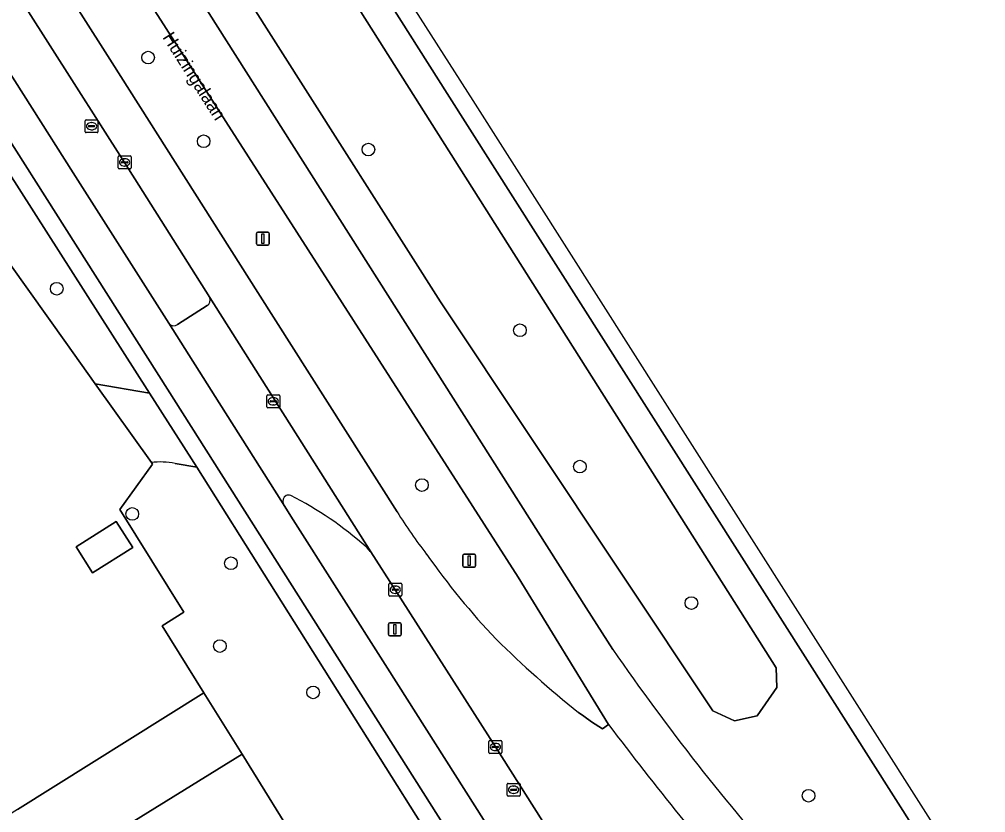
# Model space of a CAD drawing. Extents: x 158835 to 160077, y 386387 to 387778.
# Drawn here: x 159949.7 to 160024.5, y 387412.4 to 387473.7 of the extents above; entities that cross this region are included whole.
import ezdxf

# ---------------------------------------------------------------- set-up
doc = ezdxf.new("R2010")
doc.units = 0
for name, color, linetype in [('IMGEO_Berm_groen', 7, 'Continuous'), ('IMGEO_Boom', 7, 'Continuous'), ('IMGEO_Fietspad_gesloten', 7, 'Continuous'), ('IMGEO_Groenvoorziening', 7, 'Continuous'), ('IMGEO_Hek', 7, 'Continuous'), ('IMGEO_Kolk', 7, 'Continuous'), ('IMGEO_Lage_trafo', 7, 'Continuous'), ('IMGEO_Lichtmast', 7, 'Continuous'), ('IMGEO_Openbare_ruimte_label', 7, 'Continuous'), ('IMGEO_OVBaan_gesloten', 7, 'Continuous'), ('IMGEO_Pand', 7, 'Continuous'), ('IMGEO_Parkeervlak_open', 7, 'Continuous'), ('IMGEO_Rijbaan_regionaal_gesloten', 7, 'Continuous'), ('IMGEO_Rioolput', 7, 'Continuous'), ('IMGEO_Verkeersbordpaal', 7, 'Continuous'), ('IMGEO_Voetpad_open', 7, 'Continuous')]:
    doc.layers.add(name, color=color, linetype=linetype)

msp = doc.modelspace()

# ---------------------------------------------------------------- linework, layer by layer
at = {"layer": 'IMGEO_Berm_groen'}
for points in [[(159982.839, 387468.004), (159925.201, 387558.835), (159914.835, 387552.102), (159961.375, 387479.006), (159993.593, 387428.222), (159995.652, 387425.017)], [(159928.142, 387525.064), (159927.711, 387524.786), (159927.999, 387524.339), (159925.858, 387522.953), (159909.826, 387548.201), (159908.183, 387547.156), (159910.185, 387544.003), (159921.749, 387525.789), (159933.986, 387506.515), (159945.64, 387488.16), (159954.354, 387474.435), (159956.936, 387470.369), (159968.199, 387452.632), (159978.979, 387435.656)], [(159934.388, 387499.699), (159924.487, 387515.271), (159911.354, 387535.918), (159905.354, 387545.342), (159902.234, 387543.33), (159910.392, 387530.452), (159921.311, 387513.215), (159921.347, 387513.159), (159932.635, 387495.381), (159944.372, 387476.895), (159953.906, 387461.881), (159961.3, 387450.236)], [(159992.992, 387420.139), (159993.414, 387419.859), (159993.995, 387419.408), (159994.866, 387418.862), (159995.325, 387419.211), (159988.332, 387430.605), (159958.481, 387477.151), (159928.142, 387525.064)], [(159964.491, 387452.236), (159957.887, 387462.681), (159946.364, 387480.754), (159934.388, 387499.699)], [(160063.651, 387340.097), (160063.036, 387341.067), (160034.536, 387386.485), (160032.107, 387390.411), (160022.635, 387405.421), (159982.839, 387468.004)], [(159961.988, 387450.15), (159964.266, 387451.605)], [(159970.154, 387436.277), (159970.759, 387435.328), (159978.228, 387423.557), (160001.349, 387387.118), (160036.467, 387331.772), (160037.444, 387330.224), (160037.55, 387329.807), (160038.963, 387324.427)], [(159998.38, 387398.851), (159995.059, 387404.102), (159986.57, 387417.471), (159978.826, 387429.629), (159976.931, 387432.556)]]:
    msp.add_lwpolyline(points, dxfattribs=at)
for points in [[(159925.984, 387553.55), (159924.066, 387555.019), (159921.944, 387554.652), (159919.863, 387552.693), (159920.353, 387549.511), (159921.985, 387546.777), (159982.336, 387451.905), (160003.378, 387420.271), (160005.065, 387419.505), (160006.819, 387419.872), (160008.329, 387422.076), (160008.288, 387423.586)], [(159925.984, 387553.55), (160008.288, 387423.586), (160008.329, 387422.076), (160006.819, 387419.872), (160005.065, 387419.505), (160003.378, 387420.271), (159982.336, 387451.905), (159921.985, 387546.777), (159920.353, 387549.511), (159919.863, 387552.693), (159921.944, 387554.652), (159924.066, 387555.019)]]:
    msp.add_lwpolyline(points, close=True, dxfattribs=at)
for centre, radius, start, end in [((159963.973, 387452.065), 0.545, 302.46838, 18.2815), ((159961.687, 387450.539), 0.492, 218.04796, 307.70201), ((159970.674, 387436.462), 0.552, 122.43294, 199.59181), ((159970.555, 387435.967), 0.977, 78.95253, 100.41786), ((159957.899, 387411.847), 28.176, 48.51552, 62.88202), ((160009.107, 387454.084), 35.317, 211.45236, 217.93976), ((159979.068, 387434.896), 3.169, 217.7731, 227.59795), ((160028.837, 387465.829), 58.169, 215.11335, 223.4873), ((160047.039, 387487.274), 86.187, 225.5039, 231.16417), ((160147.786, 387530.209), 184.959, 214.66175, 221.52658)]:
    msp.add_arc(centre, radius, start, end, dxfattribs=at)
at = {"layer": 'IMGEO_Boom'}
for centre in [(159959.71, 387470.791), (159964.004, 387464.32), (159976.747, 387463.677), (159952.641, 387452.91), (159988.471, 387449.7), (159993.104, 387439.158), (159980.885, 387437.73), (159958.476, 387435.494), (159966.111, 387431.676), (160001.733, 387428.599), (159965.256, 387425.277), (159972.473, 387421.688), (160010.792, 387413.7)]:
    msp.add_circle(centre, 0.489, dxfattribs=at)
at = {"layer": 'IMGEO_Fietspad_gesloten'}
msp.add_lwpolyline([(159965.2, 387444.088), (159961.3, 387450.236), (159953.906, 387461.881), (159944.372, 387476.895), (159932.635, 387495.381), (159921.347, 387513.159), (159921.311, 387513.215), (159910.392, 387530.452), (159902.234, 387543.33), (159901.736, 387544.116), (159901.061, 387545.182), (159900.63, 387545.863), (159898.27, 387544.32), (159918.848, 387511.897), (159961.204, 387445.139), (160034.82, 387329.041), (160034.889, 387329.047), (160037.55, 387329.807), (160037.444, 387330.224), (160036.467, 387331.772), (160001.349, 387387.118), (159978.228, 387423.557), (159970.759, 387435.328), (159970.154, 387436.277)], close=True, dxfattribs=at)
at = {"layer": 'IMGEO_Groenvoorziening'}
for points in [[(159882.169, 387555.726), (159882.415, 387555.339), (159882.739, 387555.546), (159911.402, 387510.15), (159915.83, 387503.015), (159918.354, 387504.581), (159921.412, 387499.653), (159918.889, 387498.087), (159942.125, 387460.649), (159944.622, 387460.943), (159953.33, 387448.753), (159955.62, 387445.547), (159959.827, 387444.825), (159927.044, 387496.188), (159924.981, 387499.436), (159921.068, 387505.6)], [(159959.957, 387439.475), (159960.055, 387439.338), (159957.523, 387435.839), (159962.48, 387427.89), (159960.785, 387426.83), (159964.024, 387421.647), (159966.98, 387416.918), (160000, 387363.506), (160011.695, 387344.589), (160025.117, 387323.325), (160010.612, 387313.751), (160007.534, 387311.883), (160010.346, 387307.498), (160031.507, 387320.956), (160023.418, 387333.739), (160028.154, 387336.779), (159995.22, 387388.73), (159991.715, 387394.26), (159963.47, 387439.118)], [(159963.47, 387439.118), (159961.793, 387439.393)]]:
    msp.add_lwpolyline(points, dxfattribs=at)
msp.add_arc((159960.626, 387433.852), 5.662, 78.10336, 96.78211, dxfattribs=at)
at = {"layer": 'IMGEO_Hek'}
for points in [[(159953.33, 387448.753), (159944.622, 387460.943), (159942.125, 387460.649)], [(159955.62, 387445.547), (159953.33, 387448.753)], [(159959.957, 387439.475), (159955.62, 387445.547)], [(159957.523, 387435.839), (159960.055, 387439.338), (159959.957, 387439.475)], [(159957.523, 387435.839), (159962.48, 387427.89), (159960.785, 387426.83)], [(159964.024, 387421.647), (159960.785, 387426.83)], [(159966.98, 387416.918), (159964.024, 387421.647)]]:
    msp.add_lwpolyline(points, dxfattribs=at)
at = {"layer": 'IMGEO_Kolk'}
for p, q in [((159957.386, 387462.255), (159957.386, 387463.107)), ((159957.461, 387463.181), (159958.313, 387463.181)), ((159957.874, 387462.961), (159957.899, 387462.961)), ((159958.387, 387463.107), (159958.387, 387462.255)), ((159958.313, 387462.181), (159957.461, 387462.181)), ((159957.645, 387462.675), (159957.645, 387462.687)), ((159958.083, 387462.638), (159957.685, 387462.638)), ((159957.688, 387462.724), (159958.086, 387462.724)), ((159957.897, 387462.401), (159957.872, 387462.401)), ((159958.129, 387462.687), (159958.129, 387462.675)), ((159968.885, 387443.782), (159968.885, 387444.634)), ((159968.96, 387444.708), (159969.812, 387444.708)), ((159969.144, 387444.202), (159969.144, 387444.214)), ((159969.582, 387444.165), (159969.184, 387444.165)), ((159969.187, 387444.251), (159969.585, 387444.251)), ((159969.373, 387444.488), (159969.398, 387444.488)), ((159969.628, 387444.214), (159969.628, 387444.202)), ((159969.886, 387444.634), (159969.886, 387443.782)), ((159969.812, 387443.708), (159968.96, 387443.708)), ((159969.396, 387443.928), (159969.371, 387443.928)), ((159978.325, 387429.203), (159978.325, 387430.055)), ((159978.4, 387430.129), (159979.252, 387430.129)), ((159979.326, 387430.055), (159979.326, 387429.203)), ((159978.584, 387429.623), (159978.584, 387429.635)), ((159979.022, 387429.586), (159978.624, 387429.586)), ((159978.627, 387429.672), (159979.025, 387429.672)), ((159978.836, 387429.349), (159978.811, 387429.349)), ((159978.813, 387429.909), (159978.838, 387429.909)), ((159979.068, 387429.635), (159979.068, 387429.623)), ((159979.252, 387429.129), (159978.4, 387429.129)), ((159986.069, 387417.045), (159986.069, 387417.897)), ((159986.144, 387417.971), (159986.996, 387417.971)), ((159986.328, 387417.465), (159986.328, 387417.477)), ((159986.766, 387417.428), (159986.368, 387417.428)), ((159986.371, 387417.514), (159986.769, 387417.514)), ((159986.557, 387417.751), (159986.582, 387417.751)), ((159986.812, 387417.477), (159986.812, 387417.465)), ((159987.07, 387417.897), (159987.07, 387417.045)), ((159986.996, 387416.971), (159986.144, 387416.971)), ((159986.58, 387417.191), (159986.555, 387417.191))]:
    msp.add_line(p, q, dxfattribs=at)
for points in [[(159957.386, 387462.255), (159957.386, 387463.107)], [(159957.461, 387463.181), (159958.313, 387463.181)], [(159958.387, 387463.107), (159958.387, 387462.255)], [(159958.313, 387462.181), (159957.461, 387462.181)], [(159968.885, 387443.782), (159968.885, 387444.634)], [(159968.96, 387444.708), (159969.812, 387444.708)], [(159969.886, 387444.634), (159969.886, 387443.782)], [(159969.812, 387443.708), (159968.96, 387443.708)], [(159978.325, 387429.203), (159978.325, 387430.055)], [(159978.4, 387430.129), (159979.252, 387430.129)], [(159979.326, 387430.055), (159979.326, 387429.203)], [(159979.252, 387429.129), (159978.4, 387429.129)], [(159986.069, 387417.045), (159986.069, 387417.897)], [(159986.144, 387417.971), (159986.996, 387417.971)], [(159987.07, 387417.897), (159987.07, 387417.045)], [(159986.996, 387416.971), (159986.144, 387416.971)]]:
    msp.add_lwpolyline(points, dxfattribs=at)
for centre, radius, start, end in [((159957.463, 387463.105), 0.0765, 91.55205, 178.44795), ((159957.463, 387463.105), 0.0765, 91.55205, 178.44795), ((159958.311, 387463.105), 0.0765, 1.55205, 88.44795), ((159958.311, 387463.105), 0.0765, 1.55205, 88.44795), ((159957.463, 387462.257), 0.0765, 181.55205, 268.44795), ((159957.463, 387462.257), 0.0765, 181.55205, 268.44795), ((159957.685, 387462.684), 0.0403, 85.87752, 175.75265), ((159957.682, 387462.674), 0.0366, 178.93798, 274.71019), ((159958.086, 387462.681), 0.043, 264.86636, 352.45326), ((159958.09, 387462.686), 0.0386, 1.73085, 96.63898), ((159958.311, 387462.257), 0.0765, 271.55205, 358.44795), ((159958.311, 387462.257), 0.0765, 271.55205, 358.44795), ((159968.962, 387444.632), 0.0765, 91.55205, 178.44795), ((159968.962, 387444.632), 0.0765, 91.55205, 178.44795), ((159969.184, 387444.211), 0.0403, 85.87752, 175.75265), ((159969.181, 387444.201), 0.0366, 178.93798, 274.71019), ((159969.585, 387444.208), 0.043, 264.86636, 352.45326), ((159969.589, 387444.213), 0.0386, 1.73085, 96.63898), ((159969.81, 387444.632), 0.0765, 1.55205, 88.44795), ((159969.81, 387444.632), 0.0765, 1.55205, 88.44795), ((159968.962, 387443.784), 0.0765, 181.55205, 268.44795), ((159968.962, 387443.784), 0.0765, 181.55205, 268.44795), ((159969.81, 387443.784), 0.0765, 271.55205, 358.44795), ((159969.81, 387443.784), 0.0765, 271.55205, 358.44795), ((159978.402, 387430.053), 0.0765, 91.55205, 178.44795), ((159978.402, 387430.053), 0.0765, 91.55205, 178.44795), ((159979.25, 387430.053), 0.0765, 1.55205, 88.44795), ((159979.25, 387430.053), 0.0765, 1.55205, 88.44795), ((159978.402, 387429.205), 0.0765, 181.55205, 268.44795), ((159978.402, 387429.205), 0.0765, 181.55205, 268.44795), ((159978.624, 387429.632), 0.0403, 85.87752, 175.75265), ((159978.621, 387429.622), 0.0366, 178.93798, 274.71019), ((159979.025, 387429.629), 0.043, 264.86636, 352.45326), ((159979.029, 387429.634), 0.0386, 1.73085, 96.63898), ((159979.25, 387429.205), 0.0765, 271.55205, 358.44795), ((159979.25, 387429.205), 0.0765, 271.55205, 358.44795), ((159986.146, 387417.895), 0.0765, 91.55205, 178.44795), ((159986.146, 387417.895), 0.0765, 91.55205, 178.44795), ((159986.368, 387417.474), 0.0403, 85.87752, 175.75265), ((159986.365, 387417.464), 0.0366, 178.93798, 274.71019), ((159986.769, 387417.471), 0.043, 264.86636, 352.45326), ((159986.773, 387417.476), 0.0386, 1.73085, 96.63898), ((159986.994, 387417.895), 0.0765, 1.55205, 88.44795), ((159986.994, 387417.895), 0.0765, 1.55205, 88.44795), ((159986.146, 387417.047), 0.0765, 181.55205, 268.44795), ((159986.146, 387417.047), 0.0765, 181.55205, 268.44795), ((159986.994, 387417.047), 0.0765, 271.55205, 358.44795), ((159986.994, 387417.047), 0.0765, 271.55205, 358.44795)]:
    msp.add_arc(centre, radius, start, end, dxfattribs=at)
for centre, major_axis, ratio, start_param, end_param in [((159957.873, 387462.681), (-0.387, 0.002), 0.722429, 4.712389, 7.853982), ((159957.898, 387462.681), (-0.39, 0.002), 0.717154, 1.570796, 4.712389), ((159969.372, 387444.208), (-0.387, 0.002), 0.722429, 4.712389, 7.853982), ((159969.397, 387444.208), (-0.39, 0.002), 0.717154, 1.570796, 4.712389), ((159978.812, 387429.629), (-0.387, 0.002), 0.722429, 4.712389, 7.853982), ((159978.837, 387429.629), (-0.39, 0.002), 0.717154, 1.570796, 4.712389), ((159986.556, 387417.471), (-0.387, 0.002), 0.722429, 4.712389, 7.853982), ((159986.581, 387417.471), (-0.39, 0.002), 0.717154, 1.570796, 4.712389)]:
    msp.add_ellipse(centre, major_axis=major_axis, ratio=ratio, start_param=start_param, end_param=end_param, dxfattribs=at)
at = {"layer": 'IMGEO_Lage_trafo'}
msp.add_lwpolyline([(159958.517, 387432.9), (159957.242, 387434.913), (159954.134, 387432.944), (159955.409, 387430.931)], close=True, dxfattribs=at)
at = {"layer": 'IMGEO_Lichtmast'}
for p, q in [((159968.083, 387456.391), (159968.083, 387457.191)), ((159968.083, 387457.191), (159968.083, 387456.391)), ((159968.183, 387457.291), (159968.973, 387457.291)), ((159968.973, 387457.291), (159968.183, 387457.291)), ((159969.073, 387457.191), (159969.073, 387456.391)), ((159969.073, 387456.391), (159969.073, 387457.191)), ((159968.973, 387456.291), (159968.183, 387456.291)), ((159968.183, 387456.291), (159968.973, 387456.291)), ((159984.053, 387431.483), (159984.053, 387432.283)), ((159984.053, 387432.283), (159984.053, 387431.483)), ((159984.153, 387432.383), (159984.943, 387432.383)), ((159984.943, 387432.383), (159984.153, 387432.383)), ((159985.043, 387432.283), (159985.043, 387431.483)), ((159985.043, 387431.483), (159985.043, 387432.283)), ((159984.943, 387431.383), (159984.153, 387431.383)), ((159984.153, 387431.383), (159984.943, 387431.383))]:
    msp.add_line(p, q, dxfattribs=at)
for points in [[(159968.503, 387457.166), (159968.653, 387457.166), (159968.653, 387456.416), (159968.503, 387456.416), (159968.503, 387457.166)], [(159984.473, 387432.258), (159984.623, 387432.258), (159984.623, 387431.508), (159984.473, 387431.508), (159984.473, 387432.258)]]:
    msp.add_lwpolyline(points, dxfattribs=at)
for centre, start, end in [((159968.183, 387457.191), 90, 180), ((159968.183, 387457.191), 90, 180), ((159968.973, 387457.191), 0, 90), ((159968.973, 387457.191), 360, 90), ((159968.183, 387456.391), 180, 270), ((159968.183, 387456.391), 180, 270), ((159968.973, 387456.391), 270, 0), ((159968.973, 387456.391), 270, 0), ((159984.153, 387432.283), 90, 180), ((159984.153, 387432.283), 90, 180), ((159984.943, 387432.283), 0, 90), ((159984.943, 387432.283), 360, 90), ((159984.153, 387431.483), 180, 270), ((159984.153, 387431.483), 180, 270), ((159984.943, 387431.483), 270, 0), ((159984.943, 387431.483), 270, 0)]:
    msp.add_arc(centre, 0.1, start, end, dxfattribs=at)
at = {"layer": 'IMGEO_OVBaan_gesloten'}
for points in [[(160065.277, 387340.998), (159984.842, 387467.474), (159920.558, 387567.925), (159883.278, 387626.179), (159852.108, 387676.163), (159845.407, 387683.495)], [(159995.652, 387425.017), (159993.593, 387428.222), (159961.375, 387479.006), (159914.835, 387552.102), (159913.605, 387554.215), (159848.802, 387656.257), (159845.909, 387654.474), (159910.727, 387552.394), (159911.288, 387551.597), (159911.92, 387550.682), (159928.142, 387525.064), (159958.481, 387477.151), (159988.332, 387430.605), (159995.325, 387419.211)], [(159866.032, 387652.12), (159923.923, 387560.799), (159925.201, 387558.835), (159982.839, 387468.004), (160022.635, 387405.421), (160032.107, 387390.411), (160034.536, 387386.485), (160063.036, 387341.067), (160063.651, 387340.097), (160065.277, 387340.998)]]:
    msp.add_lwpolyline(points, dxfattribs=at)
for centre, radius, start, end in [((160147.786, 387530.209), 184.959, 214.66175, 221.52658), ((160207.059, 387578.626), 265.036, 216.9762, 220.85076)]:
    msp.add_arc(centre, radius, start, end, dxfattribs=at)
at = {"layer": 'IMGEO_Pand'}
msp.add_lwpolyline([(159966.98, 387416.918), (159933.313, 387396.103), (159935.626, 387392.36), (159938.896, 387387.069), (159951.408, 387366.821), (159951.954, 387365.937), (159972.162, 387333.234), (159972.275, 387333.304), (159978.141, 387323.877), (159978.24, 387323.938), (160000, 387337.37), (160011.695, 387344.589), (160000, 387363.506)], close=True, dxfattribs=at)
at = {"layer": 'IMGEO_Parkeervlak_open'}
msp.add_lwpolyline([(159938.896, 387387.069), (159935.626, 387392.36), (159933.313, 387396.103), (159966.98, 387416.918), (159964.024, 387421.647), (159949.599, 387412.642), (159940.683, 387407.05), (159940.726, 387406.981), (159939.621, 387406.286), (159937.039, 387404.661), (159933.342, 387402.333), (159930.787, 387400.725), (159927.064, 387398.381), (159924.499, 387396.767), (159920.851, 387394.47), (159918.269, 387392.845), (159914.562, 387390.512), (159912.472, 387389.196), (159930.352, 387360.505), (159931.139, 387359.234), (159933.514, 387355.694), (159950.359, 387366.169), (159951.408, 387366.821)], close=True, dxfattribs=at)
at = {"layer": 'IMGEO_Rijbaan_regionaal_gesloten'}
for points in [[(159978.979, 387435.656), (159968.199, 387452.632), (159956.936, 387470.369), (159954.354, 387474.435), (159945.64, 387488.16), (159933.986, 387506.515), (159921.749, 387525.789), (159910.185, 387544.003), (159908.183, 387547.156), (159907.699, 387547.918), (159907.06, 387548.956), (159906.577, 387549.715), (159898.428, 387562.536), (159887.116, 387580.333), (159887.041, 387580.451), (159873.904, 387601.145), (159853.718, 387632.941)], [(159869.172, 387602.419), (159879.58, 387586.018), (159880.013, 387585.325), (159889.256, 387570.736), (159889.426, 387570.461), (159892.79, 387565.166), (159900.375, 387553.228), (159903.746, 387547.9), (159904.221, 387547.149), (159904.851, 387546.133), (159905.354, 387545.342), (159911.354, 387535.918), (159924.487, 387515.271), (159934.388, 387499.699), (159946.364, 387480.754), (159957.887, 387462.681), (159964.491, 387452.236), (159976.931, 387432.556), (159978.826, 387429.629), (159986.57, 387417.471), (159995.059, 387404.102), (159998.38, 387398.851)], [(159995.325, 387419.211), (159994.866, 387418.862), (159993.995, 387419.408), (159993.414, 387419.859), (159992.992, 387420.139)]]:
    msp.add_lwpolyline(points, dxfattribs=at)
for centre, radius, start, end in [((160009.107, 387454.084), 35.317, 211.45236, 217.93976), ((160028.837, 387465.829), 58.169, 215.11335, 223.4873), ((160047.039, 387487.274), 86.187, 225.5039, 231.16417), ((160207.059, 387578.626), 265.036, 216.9762, 220.85076)]:
    msp.add_arc(centre, radius, start, end, dxfattribs=at)
at = {"layer": 'IMGEO_Rioolput'}
for p, q in [((159954.829, 387465.056), (159954.829, 387465.908)), ((159954.904, 387465.982), (159955.756, 387465.982)), ((159955.83, 387465.908), (159955.83, 387465.056)), ((159955.088, 387465.476), (159955.088, 387465.488)), ((159955.526, 387465.439), (159955.128, 387465.439)), ((159955.131, 387465.525), (159955.529, 387465.525)), ((159955.34, 387465.202), (159955.315, 387465.202)), ((159955.317, 387465.762), (159955.342, 387465.762)), ((159955.572, 387465.488), (159955.572, 387465.476)), ((159955.756, 387464.982), (159954.904, 387464.982)), ((159987.482, 387413.733), (159987.482, 387414.585)), ((159987.557, 387414.659), (159988.409, 387414.659)), ((159987.97, 387414.439), (159987.995, 387414.439)), ((159988.483, 387414.585), (159988.483, 387413.733)), ((159988.409, 387413.659), (159987.557, 387413.659)), ((159987.741, 387414.153), (159987.741, 387414.165)), ((159988.179, 387414.116), (159987.781, 387414.116)), ((159987.784, 387414.202), (159988.182, 387414.202)), ((159987.993, 387413.879), (159987.968, 387413.879)), ((159988.225, 387414.165), (159988.225, 387414.153))]:
    msp.add_line(p, q, dxfattribs=at)
for points in [[(159954.829, 387465.056), (159954.829, 387465.908)], [(159954.904, 387465.982), (159955.756, 387465.982)], [(159955.83, 387465.908), (159955.83, 387465.056)], [(159955.756, 387464.982), (159954.904, 387464.982)], [(159987.482, 387413.733), (159987.482, 387414.585)], [(159987.557, 387414.659), (159988.409, 387414.659)], [(159988.483, 387414.585), (159988.483, 387413.733)], [(159988.409, 387413.659), (159987.557, 387413.659)]]:
    msp.add_lwpolyline(points, dxfattribs=at)
for centre, radius, start, end in [((159954.906, 387465.906), 0.0765, 91.55205, 178.44795), ((159954.906, 387465.906), 0.0765, 91.55205, 178.44795), ((159955.754, 387465.906), 0.0765, 1.55205, 88.44795), ((159955.754, 387465.906), 0.0765, 1.55205, 88.44795), ((159955.128, 387465.485), 0.0403, 85.87752, 175.75265), ((159955.125, 387465.475), 0.0366, 178.93798, 274.71019), ((159955.529, 387465.482), 0.043, 264.86636, 352.45326), ((159955.533, 387465.487), 0.0386, 1.73085, 96.63898), ((159954.906, 387465.058), 0.0765, 181.55205, 268.44795), ((159954.906, 387465.058), 0.0765, 181.55205, 268.44795), ((159955.754, 387465.058), 0.0765, 271.55205, 358.44795), ((159955.754, 387465.058), 0.0765, 271.55205, 358.44795), ((159987.559, 387414.583), 0.0765, 91.55205, 178.44795), ((159987.559, 387414.583), 0.0765, 91.55205, 178.44795), ((159988.407, 387414.583), 0.0765, 1.55205, 88.44795), ((159988.407, 387414.583), 0.0765, 1.55205, 88.44795), ((159987.559, 387413.735), 0.0765, 181.55205, 268.44795), ((159987.559, 387413.735), 0.0765, 181.55205, 268.44795), ((159987.781, 387414.162), 0.0403, 85.87752, 175.75265), ((159987.778, 387414.152), 0.0366, 178.93798, 274.71019), ((159988.182, 387414.159), 0.043, 264.86636, 352.45326), ((159988.186, 387414.164), 0.0386, 1.73085, 96.63898), ((159988.407, 387413.735), 0.0765, 271.55205, 358.44795), ((159988.407, 387413.735), 0.0765, 271.55205, 358.44795)]:
    msp.add_arc(centre, radius, start, end, dxfattribs=at)
for centre, major_axis, ratio, start_param, end_param in [((159955.316, 387465.482), (-0.387, 0.002), 0.722429, 4.712389, 7.853982), ((159955.341, 387465.482), (-0.39, 0.002), 0.717154, 1.570796, 4.712389), ((159987.969, 387414.159), (-0.387, 0.002), 0.722429, 4.712389, 7.853982), ((159987.994, 387414.159), (-0.39, 0.002), 0.717154, 1.570796, 4.712389)]:
    msp.add_ellipse(centre, major_axis=major_axis, ratio=ratio, start_param=start_param, end_param=end_param, dxfattribs=at)
at = {"layer": 'IMGEO_Verkeersbordpaal'}
for p, q in [((159978.304, 387426.171), (159978.304, 387426.971)), ((159978.304, 387426.971), (159978.304, 387426.171)), ((159978.404, 387427.071), (159979.194, 387427.071)), ((159979.194, 387427.071), (159978.404, 387427.071)), ((159979.294, 387426.971), (159979.294, 387426.171)), ((159979.294, 387426.171), (159979.294, 387426.971)), ((159979.194, 387426.071), (159978.404, 387426.071)), ((159978.404, 387426.071), (159979.194, 387426.071))]:
    msp.add_line(p, q, dxfattribs=at)
msp.add_lwpolyline([(159978.724, 387426.946), (159978.874, 387426.946), (159978.874, 387426.196), (159978.724, 387426.196), (159978.724, 387426.946)], dxfattribs=at)
for centre, start, end in [((159978.404, 387426.971), 90, 180), ((159978.404, 387426.971), 90, 180), ((159979.194, 387426.971), 0, 90), ((159979.194, 387426.971), 360, 90), ((159978.404, 387426.171), 180, 270), ((159978.404, 387426.171), 180, 270), ((159979.194, 387426.171), 270, 0), ((159979.194, 387426.171), 270, 0)]:
    msp.add_arc(centre, 0.1, start, end, dxfattribs=at)
at = {"layer": 'IMGEO_Voetpad_open'}
for points in [[(159884.99, 387562.562), (159884.934, 387562.529), (159897.497, 387542.735), (159901.695, 387536.12), (159917.009, 387511.992), (159921.068, 387505.6), (159924.981, 387499.436), (159927.044, 387496.188), (159959.827, 387444.825), (159963.47, 387439.118), (159991.715, 387394.26), (159995.22, 387388.73), (160028.154, 387336.779), (160032.785, 387329.475), (160033.01, 387328.617), (160034.82, 387329.041), (159961.204, 387445.139), (159918.848, 387511.897)], [(159949.599, 387412.642), (159964.024, 387421.647), (159960.785, 387426.83), (159962.48, 387427.89), (159957.523, 387435.839), (159960.055, 387439.338), (159959.957, 387439.475), (159955.62, 387445.547), (159953.33, 387448.753), (159944.622, 387460.943)], [(159976.931, 387432.556), (159964.491, 387452.236)], [(159964.266, 387451.605), (159961.988, 387450.15)], [(159961.3, 387450.236), (159965.2, 387444.088), (159970.154, 387436.277)], [(159959.827, 387444.825), (159955.62, 387445.547), (159959.957, 387439.475)], [(159961.793, 387439.393), (159963.47, 387439.118), (159959.827, 387444.825)]]:
    msp.add_lwpolyline(points, dxfattribs=at)
msp.add_lwpolyline([(159957.242, 387434.913), (159958.517, 387432.9), (159955.409, 387430.931), (159954.134, 387432.944)], close=True, dxfattribs=at)
for centre, radius, start, end in [((159963.973, 387452.065), 0.545, 302.46838, 18.2815), ((159961.687, 387450.539), 0.492, 218.04796, 307.70201), ((159960.626, 387433.852), 5.662, 78.10336, 96.78211), ((159970.674, 387436.462), 0.552, 122.43294, 199.59181), ((159970.555, 387435.967), 0.977, 78.95253, 100.41786), ((159957.899, 387411.847), 28.176, 48.51552, 62.88202), ((159979.068, 387434.896), 3.169, 217.7731, 227.59795)]:
    msp.add_arc(centre, radius, start, end, dxfattribs=at)

# ---------------------------------------------------------------- texts
at = {"layer": 'IMGEO_Openbare_ruimte_label'}
msp.add_text('Huizingalaan', height=1, rotation=302.4668, dxfattribs=at).set_placement((159960.785, 387472.353))

doc.saveas('drawing.dxf')
